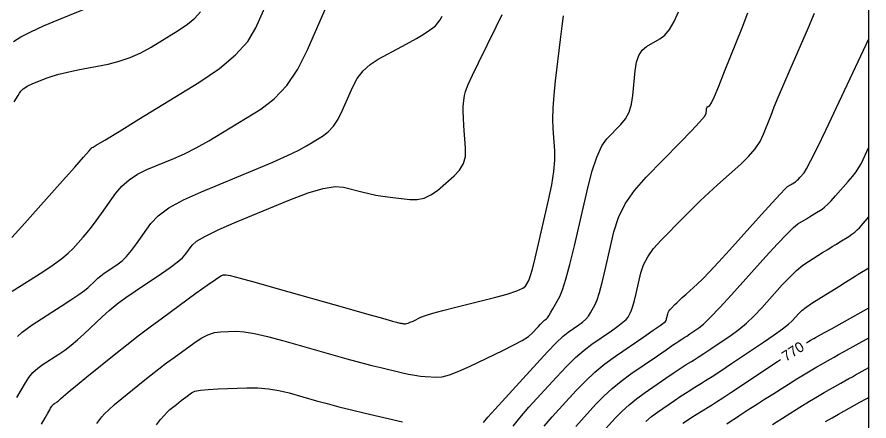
# Model space of a CAD drawing. Extents: x 2082232 to 2083549, y 592624 to 593832.
# Drawn here: x 2083491.1 to 2083549.1, y 592838.8 to 592866.3 of the extents above; entities that cross this region are included whole.
import ezdxf

# ---------------------------------------------------------------- set-up
doc = ezdxf.new("R2010")
doc.units = 0
for name, color, linetype in [('DT_X_Contour_Major', 7, 'Continuous'), ('DT_X_Contour_Minor', 7, 'Continuous'), ('DT_X_TIN_Hull', 7, 'Continuous')]:
    doc.layers.add(name, color=color, linetype=linetype)

msp = doc.modelspace()

# ---------------------------------------------------------------- linework, layer by layer
at = {"layer": 'DT_X_Contour_Major'}
for points in [[(2083524.857, 592838.465), (2083525.318, 592839.047), (2083525.94, 592839.754), (2083527.814, 592841.805), (2083528.492, 592842.521), (2083529.118, 592843.131), (2083529.694, 592843.634), (2083530.219, 592844.031), (2083531.552, 592844.949), (2083531.997, 592845.264), (2083532.334, 592845.524), (2083532.562, 592845.726), (2083532.682, 592845.873), (2083532.857, 592846.187), (2083532.929, 592846.357), (2083533.016, 592846.628), (2083533.116, 592847.003), (2083533.23, 592847.479), (2083533.554, 592848.887), (2083533.731, 592849.422), (2083534.02, 592849.968), (2083534.42, 592850.528), (2083534.932, 592851.099), (2083536.446, 592852.641), (2083537.017, 592853.213), (2083537.594, 592853.772), (2083538.177, 592854.319), (2083538.766, 592854.854), (2083540.345, 592856.264), (2083540.886, 592856.788), (2083541.327, 592857.301), (2083541.667, 592857.803), (2083541.907, 592858.295), (2083542.411, 592859.593), (2083542.634, 592860.152), (2083542.926, 592860.856), (2083543.286, 592861.705), (2083543.715, 592862.699), (2083544.95, 592865.542), (2083545.372, 592866.513)], [(2083491.149, 592844.568), (2083491.453, 592844.847), (2083492.148, 592845.349), (2083494.116, 592846.614), (2083494.784, 592847.05), (2083495.312, 592847.409), (2083495.7, 592847.693), (2083495.949, 592847.9), (2083496.425, 592848.35), (2083496.614, 592848.519), (2083496.823, 592848.689), (2083497.052, 592848.86), (2083497.302, 592849.031), (2083497.994, 592849.49), (2083498.267, 592849.705), (2083498.566, 592850.006), (2083498.893, 592850.392), (2083499.247, 592850.865), (2083500.225, 592852.24), (2083500.715, 592852.762), (2083501.452, 592853.294), (2083502.437, 592853.838), (2083503.668, 592854.393), (2083507.281, 592855.888), (2083508.517, 592856.41), (2083509.517, 592856.854), (2083510.28, 592857.22), (2083510.807, 592857.509), (2083511.895, 592858.175), (2083512.286, 592858.47), (2083512.641, 592858.854), (2083512.96, 592859.329), (2083513.245, 592859.895), (2083513.956, 592861.522), (2083514.264, 592862.096), (2083514.657, 592862.598), (2083515.133, 592863.029), (2083515.692, 592863.388), (2083517.297, 592864.25), (2083517.847, 592864.549), (2083518.295, 592864.802), (2083518.641, 592865.007), (2083518.884, 592865.165), (2083519.396, 592865.524), (2083519.58, 592865.674), (2083519.749, 592865.857), (2083519.903, 592866.073), (2083520.041, 592866.321)], [(2083544.816, 592844.127), (2083544.951, 592844.21), (2083545.07, 592844.282), (2083545.152, 592844.328), (2083545.318, 592844.42), (2083545.44, 592844.488), (2083546.047, 592844.824), (2083546.531, 592845.093), (2083549.073, 592846.501)], [(2083536.418, 592838.682), (2083536.721, 592838.888), (2083537.019, 592839.084), (2083537.313, 592839.27), (2083537.601, 592839.447), (2083538.362, 592839.906), (2083538.7, 592840.115), (2083539.141, 592840.398), (2083539.686, 592840.755), (2083540.334, 592841.186), (2083542.202, 592842.433), (2083542.841, 592842.859), (2083543.047, 592842.996)]]:
    msp.add_lwpolyline(points, dxfattribs=at)
at = {"layer": 'DT_X_Contour_Minor'}
for points in [[(2083490.763, 592851.286), (2083491.639, 592852.252), (2083494.2, 592855.126), (2083495.042, 592856.071), (2083495.646, 592856.75), (2083496.013, 592857.164), (2083496.142, 592857.312), (2083496.171, 592857.353), (2083496.184, 592857.367), (2083496.198, 592857.38), (2083496.215, 592857.391), (2083496.234, 592857.4), (2083496.288, 592857.423), (2083496.498, 592857.548), (2083497.086, 592857.905), (2083498.052, 592858.494), (2083499.397, 592859.316), (2083503.487, 592861.818), (2083504.879, 592862.754), (2083505.987, 592863.683), (2083506.812, 592864.606), (2083507.353, 592865.522), (2083508.417, 592867.958)], [(2083490.79, 592847.63), (2083492.86, 592848.961), (2083493.571, 592849.434), (2083494.153, 592849.853), (2083494.604, 592850.22), (2083494.925, 592850.534), (2083495.608, 592851.301), (2083495.878, 592851.617), (2083496.177, 592851.991), (2083496.503, 592852.422), (2083496.857, 592852.911), (2083497.839, 592854.292), (2083498.248, 592854.781), (2083498.736, 592855.211), (2083499.303, 592855.583), (2083499.951, 592855.897), (2083501.785, 592856.656), (2083502.508, 592856.979), (2083503.301, 592857.379), (2083504.166, 592857.857), (2083505.102, 592858.413), (2083507.691, 592859.997), (2083508.618, 592860.695), (2083509.459, 592861.6), (2083510.212, 592862.714), (2083510.878, 592864.035), (2083512.539, 592867.835)], [(2083490.885, 592864.593), (2083491.374, 592864.907), (2083492.048, 592865.262), (2083492.907, 592865.658), (2083493.951, 592866.096), (2083496.981, 592867.317)], [(2083490.913, 592860.492), (2083491.193, 592860.94), (2083491.293, 592861.093), (2083491.384, 592861.217), (2083491.464, 592861.31), (2083491.535, 592861.373), (2083491.71, 592861.503), (2083491.803, 592861.56), (2083491.95, 592861.633), (2083492.151, 592861.722), (2083492.406, 592861.828), (2083493.16, 592862.131), (2083493.503, 592862.25), (2083493.968, 592862.378), (2083494.554, 592862.516), (2083495.261, 592862.664), (2083497.31, 592863.069), (2083498.069, 592863.256), (2083498.81, 592863.51), (2083499.532, 592863.832), (2083500.235, 592864.223), (2083502.087, 592865.356), (2083502.716, 592865.778), (2083503.216, 592866.194), (2083503.586, 592866.605)], [(2083491.112, 592840.409), (2083491.681, 592841.415), (2083491.918, 592841.777), (2083492.2, 592842.108), (2083492.529, 592842.409), (2083492.904, 592842.68), (2083493.964, 592843.362), (2083494.369, 592843.64), (2083494.79, 592843.962), (2083495.226, 592844.329), (2083495.678, 592844.741), (2083496.904, 592845.899), (2083497.389, 592846.334), (2083497.927, 592846.771), (2083498.516, 592847.21), (2083499.158, 592847.651), (2083500.938, 592848.83), (2083501.542, 592849.245), (2083502.019, 592849.606), (2083502.37, 592849.913), (2083502.594, 592850.165), (2083503.021, 592850.766), (2083503.331, 592851.033), (2083503.94, 592851.384), (2083504.848, 592851.82), (2083506.056, 592852.34), (2083509.677, 592853.838), (2083510.923, 592854.314), (2083511.947, 592854.618), (2083512.747, 592854.751), (2083513.325, 592854.712), (2083514.57, 592854.38), (2083515.041, 592854.264), (2083515.52, 592854.165), (2083516.009, 592854.083), (2083516.507, 592854.019), (2083517.845, 592853.869), (2083518.338, 592853.866), (2083518.813, 592853.968), (2083519.27, 592854.176), (2083519.709, 592854.489), (2083520.856, 592855.466), (2083521.227, 592855.858), (2083521.481, 592856.302), (2083521.616, 592856.798), (2083521.633, 592857.346), (2083521.522, 592858.877), (2083521.489, 592859.403), (2083521.472, 592859.834), (2083521.47, 592860.17), (2083521.485, 592860.41), (2083521.547, 592860.924), (2083521.624, 592861.207), (2083521.808, 592861.672), (2083522.101, 592862.318), (2083522.5, 592863.146), (2083523.71, 592865.595), (2083524.12, 592866.434)], [(2083496.538, 592838.642), (2083496.884, 592839.106), (2083497.066, 592839.314), (2083497.352, 592839.589), (2083497.743, 592839.931), (2083498.238, 592840.34), (2083499.697, 592841.52), (2083500.239, 592841.953), (2083500.77, 592842.367), (2083501.29, 592842.763), (2083501.799, 592843.139), (2083503.141, 592844.118), (2083503.633, 592844.441), (2083504.1, 592844.676), (2083504.544, 592844.822), (2083504.964, 592844.88), (2083506.052, 592844.916), (2083506.559, 592844.886), (2083507.261, 592844.767), (2083508.161, 592844.561), (2083509.256, 592844.267), (2083512.44, 592843.365), (2083513.55, 592843.053), (2083514.491, 592842.796), (2083515.263, 592842.593), (2083515.867, 592842.444), (2083517.251, 592842.119), (2083517.743, 592842.01), (2083518.179, 592841.928), (2083518.56, 592841.871), (2083518.886, 592841.841), (2083519.68, 592841.794), (2083520.044, 592841.829), (2083520.542, 592841.967), (2083521.174, 592842.209), (2083521.939, 592842.554), (2083524.158, 592843.614), (2083524.906, 592843.984), (2083525.487, 592844.299), (2083525.901, 592844.56), (2083526.148, 592844.766), (2083526.584, 592845.243), (2083526.733, 592845.403), (2083526.853, 592845.527), (2083526.944, 592845.614), (2083527.005, 592845.665), (2083527.131, 592845.751), (2083527.194, 592845.819), (2083527.288, 592845.957), (2083527.415, 592846.165), (2083527.573, 592846.444), (2083528.038, 592847.281), (2083528.231, 592847.731), (2083528.461, 592848.454), (2083528.728, 592849.45), (2083529.033, 592850.719), (2083529.894, 592854.465), (2083530.22, 592855.739), (2083530.555, 592856.752), (2083530.897, 592857.504), (2083531.246, 592857.995), (2083532.189, 592858.955), (2083532.506, 592859.348), (2083532.748, 592859.81), (2083532.916, 592860.339), (2083533.009, 592860.935), (2083533.159, 592862.616), (2083533.251, 592863.192), (2083533.413, 592863.658), (2083533.646, 592864.014), (2083533.949, 592864.261), (2083534.851, 592864.772), (2083535.184, 592865.03), (2083535.504, 592865.422), (2083535.811, 592865.947), (2083536.107, 592866.606)], [(2083522.844, 592838.724), (2083523.148, 592839.076), (2083523.649, 592839.636), (2083524.347, 592840.404), (2083526.472, 592842.728), (2083527.203, 592843.514), (2083527.804, 592844.13), (2083528.273, 592844.574), (2083528.612, 592844.848), (2083529.341, 592845.35), (2083529.595, 592845.542), (2083529.811, 592845.74), (2083529.989, 592845.946), (2083530.128, 592846.158), (2083530.447, 592846.734), (2083530.58, 592847.044), (2083530.738, 592847.541), (2083530.922, 592848.226), (2083531.132, 592849.099), (2083531.724, 592851.676), (2083532.027, 592852.633), (2083532.492, 592853.569), (2083533.12, 592854.486), (2083533.91, 592855.382), (2083536.232, 592857.746), (2083536.995, 592858.534), (2083537.543, 592859.122), (2083537.874, 592859.512), (2083537.99, 592859.703), (2083538.012, 592859.948), (2083538.025, 592860.031), (2083538.049, 592860.099), (2083538.083, 592860.151), (2083538.127, 592860.187), (2083538.258, 592860.261), (2083538.357, 592860.425), (2083538.555, 592860.862), (2083538.852, 592861.571), (2083539.248, 592862.553), (2083540.436, 592865.533), (2083540.838, 592866.543)], [(2083492.777, 592838.613), (2083493.026, 592839.04), (2083493.213, 592839.361), (2083493.338, 592839.575), (2083493.4, 592839.683), (2083493.482, 592839.828), (2083493.517, 592839.88), (2083493.557, 592839.928), (2083493.605, 592839.972), (2083493.659, 592840.011), (2083493.812, 592840.11), (2083493.871, 592840.15), (2083493.933, 592840.198), (2083493.999, 592840.253), (2083494.067, 592840.316), (2083494.254, 592840.493), (2083494.408, 592840.625), (2083494.727, 592840.889), (2083495.213, 592841.286), (2083495.866, 592841.815), (2083497.828, 592843.401), (2083498.578, 592843.999), (2083499.359, 592844.605), (2083500.169, 592845.218), (2083501.008, 592845.838), (2083503.288, 592847.5), (2083504.045, 592848.046), (2083504.607, 592848.437), (2083504.975, 592848.672), (2083505.147, 592848.752), (2083505.347, 592848.759), (2083505.624, 592848.701), (2083506.305, 592848.523), (2083507.39, 592848.224), (2083508.879, 592847.805), (2083513.389, 592846.527), (2083514.879, 592846.105), (2083515.968, 592845.798), (2083516.654, 592845.606), (2083516.939, 592845.529), (2083517.162, 592845.477), (2083517.241, 592845.459), (2083517.311, 592845.446), (2083517.373, 592845.437), (2083517.425, 592845.432), (2083517.553, 592845.425), (2083517.62, 592845.434), (2083517.726, 592845.469), (2083517.871, 592845.529), (2083518.055, 592845.613), (2083518.597, 592845.872), (2083518.897, 592845.987), (2083519.393, 592846.14), (2083520.084, 592846.33), (2083520.97, 592846.557), (2083523.593, 592847.213), (2083524.464, 592847.446), (2083525.108, 592847.653), (2083525.526, 592847.834), (2083525.718, 592847.989), (2083525.929, 592848.368), (2083526.03, 592848.63), (2083526.174, 592849.134), (2083526.363, 592849.879), (2083526.595, 592850.865), (2083527.273, 592853.815), (2083527.491, 592854.855), (2083527.634, 592855.761), (2083527.703, 592856.533), (2083527.699, 592857.172), (2083527.589, 592858.696), (2083527.568, 592859.327), (2083527.589, 592860.077), (2083527.652, 592860.946), (2083527.757, 592861.933), (2083528.091, 592864.725), (2083528.206, 592865.651), (2083528.298, 592866.333)], [(2083526.986, 592838.459), (2083527.532, 592839.105), (2083529.156, 592840.882), (2083529.78, 592841.527), (2083530.433, 592842.131), (2083531.115, 592842.693), (2083531.826, 592843.214), (2083533.762, 592844.547), (2083534.399, 592844.987), (2083534.857, 592845.307), (2083535.136, 592845.507), (2083535.236, 592845.587), (2083535.266, 592845.64), (2083535.278, 592845.669), (2083535.293, 592845.715), (2083535.31, 592845.779), (2083535.329, 592845.86), (2083535.384, 592846.099), (2083535.414, 592846.189), (2083535.463, 592846.282), (2083535.531, 592846.377), (2083535.618, 592846.474), (2083535.875, 592846.735), (2083535.995, 592846.853), (2083536.162, 592847.01), (2083536.376, 592847.205), (2083536.637, 592847.44), (2083537.396, 592848.118), (2083537.747, 592848.453), (2083538.23, 592848.951), (2083538.847, 592849.612), (2083539.595, 592850.435), (2083541.769, 592852.847), (2083542.491, 592853.644), (2083543.027, 592854.225), (2083543.377, 592854.592), (2083543.541, 592854.743), (2083543.73, 592854.86), (2083543.798, 592854.901), (2083543.859, 592854.939), (2083543.96, 592855.001), (2083544.077, 592855.074), (2083544.129, 592855.112), (2083544.196, 592855.174), (2083544.278, 592855.258), (2083544.375, 592855.365), (2083544.656, 592855.682), (2083544.827, 592855.953), (2083545.129, 592856.526), (2083545.563, 592857.402), (2083546.128, 592858.581), (2083549.073, 592864.79)], [(2083529.125, 592838.456), (2083530.498, 592839.959), (2083531.033, 592840.51), (2083531.608, 592841.036), (2083532.223, 592841.538), (2083532.877, 592842.014), (2083534.676, 592843.253), (2083535.273, 592843.664), (2083535.717, 592843.968), (2083536.008, 592844.164), (2083536.144, 592844.254), (2083536.304, 592844.35), (2083536.385, 592844.401), (2083536.51, 592844.482), (2083536.677, 592844.592), (2083536.887, 592844.732), (2083537.505, 592845.144), (2083537.817, 592845.401), (2083538.291, 592845.863), (2083538.925, 592846.529), (2083539.721, 592847.399), (2083542.058, 592849.991), (2083542.852, 592850.859), (2083543.481, 592851.517), (2083543.945, 592851.965), (2083544.245, 592852.204), (2083544.825, 592852.562), (2083545.031, 592852.689), (2083545.218, 592852.804), (2083545.383, 592852.906), (2083545.887, 592853.217), (2083546.045, 592853.335), (2083546.25, 592853.523), (2083546.502, 592853.782), (2083546.8, 592854.111), (2083547.66, 592855.082), (2083547.956, 592855.431), (2083548.201, 592855.749), (2083548.394, 592856.038), (2083548.535, 592856.296), (2083549.073, 592857.43)], [(2083530.717, 592837.806), (2083531.84, 592839.035), (2083532.278, 592839.486), (2083532.748, 592839.916), (2083533.251, 592840.327), (2083533.786, 592840.717), (2083535.257, 592841.729), (2083535.756, 592842.072), (2083536.151, 592842.34), (2083536.443, 592842.533), (2083536.63, 592842.652), (2083536.99, 592842.869), (2083537.174, 592842.984), (2083537.454, 592843.165), (2083537.832, 592843.414), (2083538.306, 592843.73), (2083539.7, 592844.662), (2083540.223, 592845.04), (2083540.745, 592845.475), (2083541.267, 592845.967), (2083541.789, 592846.517), (2083543.179, 592848.06), (2083543.681, 592848.594), (2083544.143, 592849.04), (2083544.566, 592849.397), (2083544.949, 592849.665), (2083545.919, 592850.263), (2083546.265, 592850.477), (2083546.577, 592850.669), (2083546.854, 592850.84), (2083547.096, 592850.99), (2083547.697, 592851.36), (2083547.911, 592851.501), (2083548.104, 592851.647), (2083548.275, 592851.797), (2083548.425, 592851.952), (2083549.073, 592852.684)], [(2083533.888, 592838.797), (2083534.278, 592839.116), (2083534.694, 592839.419), (2083535.837, 592840.206), (2083536.239, 592840.48), (2083536.585, 592840.712), (2083536.878, 592840.902), (2083537.115, 592841.049), (2083537.676, 592841.387), (2083537.962, 592841.566), (2083538.399, 592841.849), (2083538.987, 592842.237), (2083539.725, 592842.729), (2083541.896, 592844.179), (2083542.629, 592844.678), (2083543.2, 592845.087), (2083543.609, 592845.406), (2083543.857, 592845.636), (2083544.3, 592846.128), (2083544.51, 592846.329), (2083544.805, 592846.562), (2083545.186, 592846.828), (2083545.653, 592847.126), (2083547.013, 592847.965), (2083547.479, 592848.253), (2083548.145, 592848.663), (2083548.345, 592848.787), (2083549.073, 592849.236)], [(2083539.393, 592838.634), (2083539.704, 592838.827), (2083539.983, 592839.005), (2083540.229, 592839.166), (2083540.84, 592839.574), (2083541.117, 592839.756), (2083541.492, 592839.996), (2083541.963, 592840.294), (2083542.531, 592840.65), (2083544.174, 592841.677), (2083544.735, 592842.026), (2083545.188, 592842.304), (2083545.531, 592842.51), (2083545.765, 592842.645), (2083546.446, 592843.023), (2083546.697, 592843.162), (2083546.996, 592843.327), (2083547.343, 592843.519), (2083549.073, 592844.478)], [(2083542.503, 592838.583), (2083544.378, 592839.755), (2083545.031, 592840.16), (2083545.582, 592840.496), (2083546.031, 592840.763), (2083546.378, 592840.962), (2083547.168, 592841.4), (2083547.711, 592841.701), (2083547.945, 592841.83), (2083548.155, 592841.946), (2083549.073, 592842.455)], [(2083500.611, 592838.56), (2083500.882, 592838.913), (2083501.123, 592839.203), (2083501.333, 592839.431), (2083501.514, 592839.595), (2083501.954, 592839.952), (2083502.118, 592840.083), (2083502.278, 592840.208), (2083502.435, 592840.327), (2083502.589, 592840.441), (2083502.994, 592840.737), (2083503.22, 592840.837), (2083503.593, 592840.915), (2083504.113, 592840.972), (2083504.781, 592841.008), (2083506.758, 592841.074), (2083507.494, 592841.071), (2083508.218, 592841.012), (2083508.931, 592840.898), (2083509.634, 592840.728), (2083511.491, 592840.202), (2083512.22, 592840.001), (2083513.013, 592839.794), (2083513.872, 592839.58), (2083514.794, 592839.359), (2083517.341, 592838.761)], [(2083546.125, 592838.782), (2083546.568, 592839.04), (2083546.991, 592839.279), (2083548.094, 592839.89), (2083548.458, 592840.092), (2083548.894, 592840.333), (2083548.966, 592840.373), (2083549.073, 592840.432)]]:
    msp.add_lwpolyline(points, dxfattribs=at)
at = {"layer": 'DT_X_TIN_Hull'}
msp.add_lwpolyline([(2083549.073, 592785.421), (2083549.073, 592791.213), (2083549.073, 592802.339), (2083549.073, 592802.451), (2083549.073, 592802.503), (2083549.073, 592805.642), (2083549.073, 592809.492), (2083549.073, 592815.02), (2083549.073, 592816.313), (2083549.073, 592820.322), (2083549.073, 592823.598), (2083549.073, 592826.535), (2083549.073, 592827.39), (2083549.073, 592828.122), (2083549.073, 592834.545), (2083549.073, 592840.166), (2083549.073, 592847.007), (2083549.073, 592850.827), (2083549.073, 592855.785), (2083549.073, 592865.892), (2083549.073, 592869.642)], dxfattribs=at)

# ---------------------------------------------------------------- texts
at = {"layer": 'DT_X_Contour_Major'}
msp.add_text('770', height=0.7, rotation=32.59225, dxfattribs=at).set_placement((2083543.427, 592842.836))

doc.saveas('drawing.dxf')
